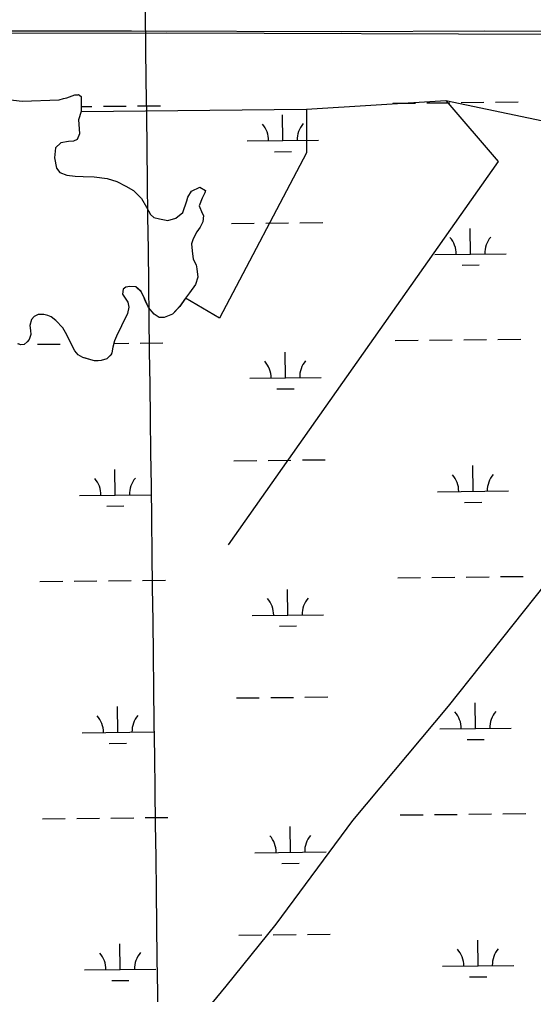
# Model space of a CAD drawing. Extents: x 3734862 to 3772949, y 391520 to 417239.
# Drawn here: x 3741312 to 3742033, y 412981 to 414349 of the extents above; entities that cross this region are included whole.
import ezdxf

# ---------------------------------------------------------------- set-up
doc = ezdxf.new("R2010")
doc.units = 0
for name, color, linetype in [('V-GRID-MAJR', 7, 'Continuous'), ('V-TOPO-SHOR', 7, 'Continuous'), ('V-WETL-SWMP', 7, 'Continuous')]:
    doc.layers.add(name, color=color, linetype=linetype)

msp = doc.modelspace()

# ---------------------------------------------------------------- linework, layer by layer
at = {"layer": 'V-GRID-MAJR'}
msp.add_spline([(3741709.628, 396887.316), (3741632.95, 402946.574), (3741556.258, 409006.89400000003), (3741479.5670000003, 415067.217), (3741479.554, 415068.275)], degree=3, dxfattribs=at)
at = {"layer": 'V-TOPO-SHOR'}
for p, q in [((3741468.739, 414332.16500000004), (3741161.504, 414332.16500000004)), ((3741763.807, 414331.14900000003), (3741468.739, 414332.16500000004)), ((3741963.56, 414332.16500000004), (3741763.807, 414331.14900000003)), ((3742209.955, 414331.14899999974), (3741963.56, 414332.16500000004))]:
    msp.add_line(p, q, dxfattribs=at)
for points in [[(3741266.083, 414243.157), (3741275.4280000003, 414241.598), (3741281.966, 414240.087), (3741292.701, 414237.568), (3741303.447, 414235.518), (3741315.6040000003, 414233.914), (3741367.181, 414235.884), (3741373.302, 414237.658), (3741378.002, 414238.518), (3741389.322, 414243.02), (3741391.665, 414242.983), (3741393.539, 414242.952), (3741394.483, 414243.405), (3741396.3340000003, 414241.969), (3741398.183, 414240.533)], [(3741398.183, 414240.533), (3741398.308, 414219.443), (3741394.37, 414207.792), (3741395.568, 414195.121), (3741395.9220000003, 414188.086), (3741392.515, 414180.177), (3741387.323, 414177.918), (3741380.288, 414177.564), (3741369.475, 414175.397), (3741362.333, 414168.485), (3741360.699, 414154.454), (3741363.74, 414139.878), (3741368.3340000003, 414134.179), (3741378.111, 414130.271), (3741389.799, 414128.67600000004), (3741401.042, 414128.491), (3741416.495, 414127.77), (3741434.734, 414125.598), (3741448.251, 414121.16000000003), (3741460.801, 414114.864), (3741471.475, 414108.597), (3741483.012, 414097.632), (3741489.84, 414085.338), (3741495.293, 414074.938), (3741499.918, 414071.115), (3741507.852, 414069.112), (3741519.523, 414066.576), (3741530.828, 414070.142), (3741540.798, 414077.945), (3741546.219, 414094.257), (3741547.708, 414099.387), (3741552.998, 414107.737), (3741564.809, 414113.635), (3741572.698, 414108.82), (3741571.7060000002, 414105.556), (3741567.836, 414098.12200000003), (3741563.914, 414087.409), (3741567.961, 414077.033), (3741569.781, 414073.724), (3741568.7, 414064.838), (3741565.296, 414057.395), (3741560.506, 414050.913), (3741555.191, 414041.159), (3741552.736, 414034.17100000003), (3741553.981, 414024.31), (3741555.193, 414012.575), (3741559.279, 414004.542), (3741560.594, 413998.896), (3741561.808, 413987.163), (3741558.362, 413976.911), (3741550.2060000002, 413965.327), (3741544.4620000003, 413957.924), (3741536.776, 413946.33400000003), (3741526.286, 413935.25800000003), (3741514.497, 413930.765), (3741507.471, 413930.88), (3741500.512, 413935.211), (3741492.701, 413944.71), (3741488.177, 413954.624), (3741485.463, 413960.76), (3741482.284, 413966.904), (3741474.895, 413973.587), (3741466.472, 413974.193), (3741460.8340000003, 413973.347), (3741457.041, 413970.597), (3741455.988, 413963.58400000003), (3741460.113, 413957.895), (3741463.769, 413952.212), (3741465.061, 413945.163), (3741463.041, 413936.291), (3741454.794, 413919.087), (3741447.5300000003, 413904.68), (3741445.0810000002, 413898.159), (3741442.592, 413889.295), (3741441.058, 413881.355), (3741440.075, 413878.56), (3741436.258, 413874.404), (3741434.353, 413872.561), (3741426.352, 413870.349), (3741422.129, 413869.95), (3741416.974, 413870.034), (3741411.844, 413871.523), (3741404.379, 413873.51900000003), (3741400.647, 413874.517), (3741394.149, 413878.371), (3741389.088, 413884.079), (3741383.634, 413894.477), (3741378.203, 413906.279), (3741372.274, 413916.216), (3741362.603, 413926.684), (3741356.122, 413931.476), (3741351.468, 413933.42600000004), (3741345.869, 413934.923), (3741337.9050000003, 413935.054), (3741332.23, 413931.865), (3741328.412, 413927.71), (3741326.403, 413919.309), (3741327.224, 413912.266), (3741327.6010000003, 413906.63800000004), (3741325.144, 413899.648), (3741322.278, 413896.414)], [(3741398.308, 414219.443), (3741714.3280401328, 414222.74974136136), (3741909.73499986, 414234.9626763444), (3742141.780764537, 414186.1109364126), (3742324.974789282, 414210.5368063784), (3742508.168814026, 414222.74974136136), (3742850.1309935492, 414234.9626763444), (3742960.0474083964, 414222.74974136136), (3743216.5190430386, 414186.1109364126), (3743472.990677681, 414100.62039153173), (3743729.4623123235, 414015.1298466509), (3744010.3598169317, 413929.63930176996), (3744032.3030000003, 413908.378)], [(3741909.73499986, 414234.9626763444), (3741983.0126097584, 414149.4721314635), (3741604.411625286, 413612.1029922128)], [(3741714.3280401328, 414222.74974136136), (3741714.3280401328, 414161.68506644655), (3741592.198690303, 413929.63930176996), (3741544.4620000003, 413957.924)], [(3741322.278, 413896.414), (3741318.002, 413892.73600000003), (3741313.7770000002, 413892.337), (3741309.585, 413893.809)], [(3741505.304, 412876.12700000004), (3741601.484, 412992.943), (3741671.899, 413080.188), (3741779.126, 413225.241), (3741913.649, 413385.53), (3742049.333, 413556.97000000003)]]:
    msp.add_lwpolyline(points, dxfattribs=at)
at = {"layer": 'V-WETL-SWMP'}
for p, q in [((3741518.492094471, 414329.4888689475), (3740885.413423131, 414327.6512815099)), ((3742177.198750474, 414326.8503939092), (3741518.492094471, 414329.4888689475)), ((3741377.996154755, 414238.4951882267), (3741389.316093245, 414242.9959376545)), ((3741389.316093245, 414242.9959376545), (3741393.5320850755, 414242.9279043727)), ((3741393.5320850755, 414242.9279043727), (3741394.4770792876, 414243.3808807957)), ((3741394.4770792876, 414243.3808807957), (3741398.1780958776, 414240.5089483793)), ((3741398.1780958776, 414240.5089483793), (3741398.3032738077, 414219.4206732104)), ((3741303.4403347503, 414235.4949214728), (3741315.597323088, 414233.8908739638)), ((3741315.597323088, 414233.8908739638), (3741367.175199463, 414235.86037035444)), ((3741367.175199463, 414235.86037035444), (3741373.2961717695, 414237.6352575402)), ((3741373.2961717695, 414237.6352575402), (3741377.996154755, 414238.4951882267)), ((3741398.261540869, 414226.451271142), (3741413.324411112, 414226.610377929)), ((3741429.3235005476, 414226.7793738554), (3741461.3216794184, 414227.1173657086)), ((3741477.320768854, 414227.28636163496), (3741509.3189477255, 414227.6243534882)), ((3741835.20840021, 414231.0666737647), (3741867.2065790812, 414231.40466561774)), ((3741883.205668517, 414231.57366154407), (3741915.2038473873, 414231.9116533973)), ((3741931.202936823, 414232.0806493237), (3741963.201115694, 414232.41864117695)), ((3741979.2002051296, 414232.58763710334), (3742011.198384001, 414232.9256289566)), ((3741398.3032738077, 414219.4206732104), (3741394.3643804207, 414207.77010752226)), ((3741681.1615849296, 414178.6955389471), (3741680.7810337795, 414214.69291118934)), ((3741394.3643804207, 414207.77010752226), (3741395.5634850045, 414195.09853356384)), ((3741395.917543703, 414188.0647726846), (3741392.5086176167, 414180.1540737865)), ((3741395.5634850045, 414195.09853356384), (3741395.917543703, 414188.0647726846)), ((3741369.468705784, 414175.37543295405), (3741362.3277789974, 414168.4637312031)), ((3741380.2816650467, 414177.54226700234), (3741369.468705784, 414175.37543295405)), ((3741387.316647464, 414177.8961953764), (3741380.2816650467, 414177.54226700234)), ((3741392.5086176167, 414180.1540737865), (3741387.316647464, 414177.8961953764)), ((3741631.1644304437, 414178.1674266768), (3741731.1587394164, 414179.2236512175)), ((3741362.3277789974, 414168.4637312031), (3741360.6929009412, 414154.43322796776)), ((3741669.3253868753, 414163.13891836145), (3741693.324021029, 414163.39241225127)), ((3741360.6929009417, 414154.43322796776), (3741363.73501779, 414139.8577039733)), ((3741363.73501779, 414139.8577039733), (3741368.3280564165, 414134.158861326)), ((3741368.3280564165, 414134.158861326), (3741378.105069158, 414130.2509132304)), ((3741378.105069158, 414130.25091323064), (3741389.794058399, 414128.6548694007)), ((3741389.794058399, 414128.6548694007), (3741401.037036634, 414128.47078073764)), ((3741401.037036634, 414128.47078073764), (3741416.4890106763, 414127.74967499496)), ((3741416.4890106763, 414127.74967499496), (3741434.7289911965, 414125.577595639)), ((3741434.7289911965, 414125.5775956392), (3741448.246000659, 414121.1396341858)), ((3741448.246000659, 414121.1396341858), (3741460.795027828, 414114.84374486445)), ((3741460.795027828, 414114.8437448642), (3741471.471058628, 414108.5778703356)), ((3741471.471058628, 414108.57787033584), (3741483.0071273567, 414097.61215031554)), ((3741547.7019783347, 414099.36754324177), (3741552.992896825, 414107.7152111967)), ((3741552.992896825, 414107.7152111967), (3741564.803822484, 414113.61390835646)), ((3741564.803822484, 414113.61390835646), (3741572.6918468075, 414108.79900744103)), ((3741571.7008764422, 414105.53512816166), (3741567.830947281, 414098.10141674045)), ((3741572.6918468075, 414108.79900744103), (3741571.7008764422, 414105.53512816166)), ((3741483.0071273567, 414097.61215031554), (3741489.83521708, 414085.31751581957)), ((3741540.792173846, 414077.925339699), (3741546.2130247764, 414094.23673243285)), ((3741546.2130247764, 414094.23673243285), (3741547.7019783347, 414099.36754324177)), ((3741567.830947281, 414098.10141674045), (3741563.9080459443, 414087.3878186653)), ((3741489.83521708, 414085.31751581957), (3741495.289293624, 414074.9198276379)), ((3741495.289293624, 414074.9198276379), (3741499.912316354, 414071.0949202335)), ((3741530.8242604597, 414070.12169253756), (3741540.792173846, 414077.925339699)), ((3741563.9080459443, 414087.3878186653), (3741567.956125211, 414077.0131415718)), ((3741567.956125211, 414077.0131415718), (3741569.7761494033, 414073.7032401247)), ((3741499.912316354, 414071.0949202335), (3741507.8463168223, 414069.09192213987)), ((3741507.8463168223, 414069.09192213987), (3741519.5193140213, 414066.55791073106)), ((3741519.5193140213, 414066.55791073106), (3741530.8242604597, 414070.12169253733)), ((3741568.6942267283, 414064.8175551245), (3741565.2922966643, 414057.3758400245)), ((3741569.7761494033, 414073.7032401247), (3741568.6942267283, 414064.8175551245)), ((3741608.977978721, 414062.4966113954), (3741640.9761575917, 414062.83460324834)), ((3741656.975247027, 414063.00359917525), (3741688.9734258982, 414063.341591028)), ((3741704.972515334, 414063.5105869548), (3741736.9706942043, 414063.8485788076)), ((3741560.500361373, 414050.8941036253), (3741555.187454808, 414041.1404842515)), ((3741565.2922966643, 414057.3758400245), (3741560.5003613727, 414050.8941036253)), ((3741944.29372793, 414019.60670497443), (3741943.9131767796, 414055.6040772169)), ((3741555.1874548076, 414041.1404842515), (3741552.730518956, 414034.15174557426)), ((3741552.730518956, 414034.15174557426), (3741553.9755996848, 414024.2920744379)), ((3741553.9755996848, 414024.2920744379), (3741555.189696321, 414012.55746810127)), ((3741894.296573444, 414019.0785927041), (3741994.290882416, 414020.1348172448)), ((3741555.189696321, 414012.55746810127), (3741559.2757557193, 414004.5247100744)), ((3741559.2757557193, 414004.5247100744), (3741560.5898006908, 413998.8798932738)), ((3741560.5898006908, 413998.8798932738), (3741561.803897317, 413987.1462869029)), ((3741932.4575298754, 414004.05008438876), (3741956.456164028, 414004.3035782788)), ((3741561.803897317, 413987.1462869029), (3741558.3569910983, 413976.8936689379)), ((3741457.0362545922, 413970.58174233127), (3741455.985316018, 413963.5699925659)), ((3741460.8302234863, 413973.3316156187), (3741457.0362545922, 413970.58174233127)), ((3741466.467204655, 413974.17653890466), (3741460.8302234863, 413973.3316156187)), ((3741474.892192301, 413973.57048857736), (3741466.467204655, 413974.17653890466)), ((3741482.2802334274, 413966.88965611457), (3741474.892192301, 413973.57048857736)), ((3741485.460278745, 413960.7458407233), (3741482.2802334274, 413966.88965611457)), ((3741558.3569910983, 413976.8936689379), (3741550.2021058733, 413965.3121364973)), ((3741455.985316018, 413963.5699925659), (3741460.109355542, 413957.8801535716)), ((3741460.109355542, 413957.8801535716), (3741463.765395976, 413952.1973182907)), ((3741463.7653959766, 413952.1973182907), (3741465.0564528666, 413945.14755004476)), ((3741492.696399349, 413944.69633202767), (3741485.460278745, 413960.7458407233)), ((3741544.4581803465, 413957.9084398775), (3741536.771294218, 413946.31890375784)), ((3741550.2021058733, 413965.3121364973), (3741544.4581803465, 413957.9084398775)), ((3741465.0564528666, 413945.14755004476), (3741463.037532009, 413936.2768724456)), ((3741500.507463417, 413935.1965930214), (3741492.696399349, 413944.69633202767)), ((3741536.771294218, 413946.31890375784), (3741526.281409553, 413935.24437359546)), ((3741328.4098837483, 413927.6973053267), (3741326.398958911, 413919.29561151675)), ((3741332.2268407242, 413931.8521300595), (3741328.4098837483, 413927.6973053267)), ((3741337.9018020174, 413935.039972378), (3741332.2268407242, 413931.8521300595)), ((3741345.865786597, 413934.90990956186), (3741337.9018020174, 413935.039972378)), ((3741351.464787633, 413933.4129137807), (3741345.865786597, 413934.90990956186)), ((3741356.118794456, 413931.4629415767), (3741351.464787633, 413933.4129137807)), ((3741362.6008215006, 413926.6710517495), (3741356.118794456, 413931.4629415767)), ((3741372.2708898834, 413916.20433032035), (3741362.6008215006, 413926.6710517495)), ((3741463.037532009, 413936.2768724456), (3741454.7906944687, 413919.0745342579)), ((3741507.4664855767, 413930.86568329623), (3741500.507463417, 413935.1965930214)), ((3741514.493471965, 413930.7516278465), (3741507.4664855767, 413930.86568329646)), ((3741526.281409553, 413935.24437359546), (3741514.493471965, 413930.7516278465)), ((3741326.398958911, 413919.29561151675), (3741327.2210167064, 413912.2538469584)), ((3741327.2210167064, 413912.2538469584), (3741327.598063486, 413906.6250375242)), ((3741378.2009615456, 413906.2676222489), (3741372.2708898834, 413916.20433032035)), ((3741454.7906944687, 413919.0745342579), (3741447.5268312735, 413904.6670915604)), ((3741325.1411276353, 413899.6362988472), (3741322.276160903, 413896.4024343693)), ((3741327.598063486, 413906.6250375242), (3741325.1411276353, 413899.6362988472)), ((3741383.6310500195, 413894.4639826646), (3741378.2009615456, 413906.2676222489)), ((3741445.0778914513, 413898.1463367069), (3741442.5899714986, 413889.2836627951)), ((3741447.5268312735, 413904.6670915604), (3741445.0778914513, 413898.1463367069)), ((3741838.725062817, 413898.41595680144), (3741870.7232416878, 413898.7539486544)), ((3741886.7223311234, 413898.9229445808), (3741918.7205099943, 413899.26093643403)), ((3741934.7195994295, 413899.4299323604), (3741966.717778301, 413899.76792421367)), ((3741982.7168677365, 413899.93692014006), (3742014.715046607, 413900.2749119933)), ((3741313.7752129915, 413892.3246465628), (3741309.5822092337, 413893.79863125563)), ((3741317.9992008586, 413892.7235971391), (3741313.7752129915, 413892.32464656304)), ((3741322.276160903, 413896.4024343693), (3741317.9992008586, 413892.7235971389)), ((3741336.845626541, 413893.11468133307), (3741368.843805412, 413893.4526731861)), ((3741389.0851265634, 413884.06629448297), (3741383.6310500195, 413894.4639826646)), ((3741394.1461642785, 413878.36044812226), (3741389.0851265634, 413884.06629448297)), ((3741442.5899714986, 413889.2836627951), (3741441.055041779, 413881.3429490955)), ((3741443.9830937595, 413894.24635795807), (3741464.838342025, 413894.4666487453)), ((3741480.8374314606, 413894.6356446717), (3741512.8356103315, 413894.9736365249)), ((3741400.644183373, 413874.50552590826), (3741394.1461642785, 413878.36044812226)), ((3741411.841185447, 413871.5115343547), (3741400.644183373, 413874.50552590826)), ((3741416.971187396, 413870.02154229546), (3741411.841185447, 413871.5115343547)), ((3741422.1251774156, 413869.93750163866), (3741416.971187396, 413870.02154229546)), ((3741426.3481652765, 413870.33745218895), (3741422.1251774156, 413869.93750163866)), ((3741434.3511299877, 413872.54930843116), (3741426.3481652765, 413870.33745218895)), ((3741436.255110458, 413874.3932288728), (3741434.3511299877, 413872.54930843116)), ((3741440.072067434, 413878.54805360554), (3741436.255110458, 413874.3932288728)), ((3741441.0550417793, 413881.3429490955), (3741440.072067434, 413878.54805360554)), ((3741684.678247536, 413846.04482198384), (3741684.2976963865, 413882.04219422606)), ((3741634.68109305, 413845.51670971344), (3741734.6754020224, 413846.5729342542)), ((3741672.8420494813, 413830.48820139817), (3741696.840683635, 413830.7416952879)), ((3741612.494641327, 413729.84589443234), (3741644.492820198, 413730.1838862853)), ((3741660.491909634, 413730.35288221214), (3741692.4900885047, 413730.6908740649)), ((3741708.4891779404, 413730.8598699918), (3741740.4873568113, 413731.19786184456)), ((3741947.810390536, 413686.9559880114), (3741947.429839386, 413722.9533602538)), ((3741445.9309542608, 413681.654712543), (3741445.5504031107, 413717.65208478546)), ((3741395.933799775, 413681.12660027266), (3741495.9281087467, 413682.18282481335)), ((3741897.813236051, 413686.42787574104), (3741997.807545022, 413687.4841002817)), ((3741434.094756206, 413666.09809195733), (3741458.093390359, 413666.3515858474)), ((3741935.974192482, 413671.3993674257), (3741959.972826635, 413671.65286131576)), ((3741340.3622891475, 413560.46396437), (3741372.360468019, 413560.80195622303)), ((3741388.359557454, 413560.9709521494), (3741420.357736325, 413561.3089440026)), ((3741436.3568257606, 413561.477939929), (3741468.3550046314, 413561.81593178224)), ((3741484.354094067, 413561.98492770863), (3741516.352272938, 413562.3229195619)), ((3741842.241725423, 413565.7652398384), (3741874.2399042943, 413566.10323169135)), ((3741890.2389937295, 413566.27222761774), (3741922.237172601, 413566.610219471)), ((3741938.2362620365, 413566.7792153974), (3741970.2344409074, 413567.1172072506)), ((3741986.233530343, 413567.286203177), (3742018.231709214, 413567.6241950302)), ((3741688.194910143, 413513.3941050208), (3741687.8143589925, 413549.391477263)), ((3741638.1977556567, 413512.8659927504), (3741738.192064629, 413513.92221729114)), ((3741676.3587120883, 413497.83748443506), (3741700.357346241, 413498.0909783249)), ((3741616.0113039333, 413397.195177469), (3741648.009482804, 413397.533169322)), ((3741664.00857224, 413397.70216524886), (3741696.0067511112, 413398.04015710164)), ((3741712.005840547, 413398.2091530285), (3741744.0040194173, 413398.5471448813)), ((3741449.4476168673, 413349.0039955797), (3741449.0670657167, 413385.0013678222)), ((3741951.3270531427, 413354.3052710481), (3741950.946501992, 413390.30264329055)), ((3741901.329898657, 413353.7771587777), (3742001.324207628, 413354.83338331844)), ((3741399.450462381, 413348.4758833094), (3741499.4447713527, 413349.5321078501)), ((3741939.4908550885, 413338.7486504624), (3741963.489489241, 413339.0021443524)), ((3741437.6114188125, 413333.44737499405), (3741461.610052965, 413333.7008688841)), ((3741343.8789517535, 413227.81324740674), (3741375.877130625, 413228.15123925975)), ((3741391.8762200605, 413228.3202351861), (3741423.874398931, 413228.6582270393)), ((3741439.8734883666, 413228.8272229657), (3741471.871667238, 413229.16521481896)), ((3741487.8707566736, 413229.33421074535), (3741519.868935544, 413229.6722025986)), ((3741845.758388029, 413233.11452287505), (3741877.7565669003, 413233.45251472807)), ((3741893.755656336, 413233.62151065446), (3741925.753835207, 413233.9595025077)), ((3741941.7529246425, 413234.1284984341), (3741973.751103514, 413234.46649028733)), ((3741989.7501929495, 413234.63548621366), (3742021.74837182, 413234.9734780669)), ((3741691.711572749, 413180.74338805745), (3741691.331021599, 413216.74076029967)), ((3741641.714418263, 413180.2152757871), (3741741.7087272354, 413181.27150032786)), ((3741679.8753746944, 413165.1867674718), (3741703.8740088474, 413165.4402613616)), ((3741619.5279665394, 413064.54446050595), (3741651.5261454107, 413064.88245235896)), ((3741667.5252348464, 413065.0514482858), (3741699.5234137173, 413065.3894401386)), ((3741715.522503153, 413065.55843606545), (3741747.5206820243, 413065.8964279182)), ((3741452.9642794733, 413016.3532786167), (3741452.583728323, 413052.3506508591)), ((3741954.8437157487, 413021.65455408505), (3741954.463164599, 413057.6519263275)), ((3741904.8465612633, 413021.12644181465), (3742004.840870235, 413022.1826663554)), ((3741402.967124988, 413015.82516634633), (3741502.961433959, 413016.881390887)), ((3741441.128081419, 413000.796658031), (3741465.126715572, 413001.05015192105)), ((3741943.0075176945, 413006.0979334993), (3741967.006151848, 413006.35142738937))]:
    msp.add_line(p, q, dxfattribs=at)
for centre, radius, start, end in [((3741625.9167736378, 414178.5868180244), 35.246287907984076, 359.83337639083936, 41.37703472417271), ((3741736.396358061, 414179.75379692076), 35.24628790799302, 139.83334870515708, 181.3770070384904), ((3741889.0489166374, 414019.49798405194), 35.246287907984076, 359.83337639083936, 41.37703472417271), ((3741999.528501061, 414020.66496294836), 35.24628790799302, 139.83334870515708, 181.3770070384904), ((3741739.913020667, 413847.1030799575), 35.24628790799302, 139.83334870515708, 181.3770070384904), ((3741629.4334362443, 413845.9361010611), 35.246287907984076, 359.83337639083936, 41.37703472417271), ((3741892.565579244, 413686.8472670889), 35.246287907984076, 359.83337639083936, 41.37703472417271), ((3742003.045163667, 413688.01424598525), 35.24628790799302, 139.83334870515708, 181.3770070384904), ((3741390.6861429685, 413681.5459916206), 35.246287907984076, 359.83337639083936, 41.37703472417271), ((3741501.1657273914, 413682.71297051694), 35.24628790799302, 139.83334870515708, 181.3770070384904), ((3741632.9500988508, 413513.28538409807), 35.246287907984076, 359.83337639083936, 41.37703472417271), ((3741743.4296832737, 413514.45236299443), 35.24628790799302, 139.83334870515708, 181.3770070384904), ((3741896.08224185, 413354.1965501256), 35.246287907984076, 359.83337639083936, 41.37703472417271), ((3742006.561826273, 413355.36352902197), 35.24628790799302, 139.83334870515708, 181.3770070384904), ((3741394.2028055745, 413348.89527465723), 35.246287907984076, 359.83337639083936, 41.37703472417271), ((3741504.6823899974, 413350.06225355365), 35.24628790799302, 139.83334870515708, 181.3770070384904), ((3741636.4667614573, 413180.6346671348), 35.246287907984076, 359.83337639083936, 41.37703472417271), ((3741746.94634588, 413181.80164603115), 35.24628790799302, 139.83334870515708, 181.3770070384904), ((3741397.7194681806, 413016.2445576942), 35.246287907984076, 359.83337639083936, 41.37703472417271), ((3741508.199052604, 413017.4115365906), 35.24628790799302, 139.83334870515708, 181.3770070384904), ((3741899.5989044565, 413021.54583316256), 35.246287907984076, 359.83337639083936, 41.37703472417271), ((3742010.07848888, 413022.7128120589), 35.24628790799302, 139.83334870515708, 181.3770070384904)]:
    msp.add_arc(centre, radius, start, end, dxfattribs=at)

doc.saveas('drawing.dxf')
